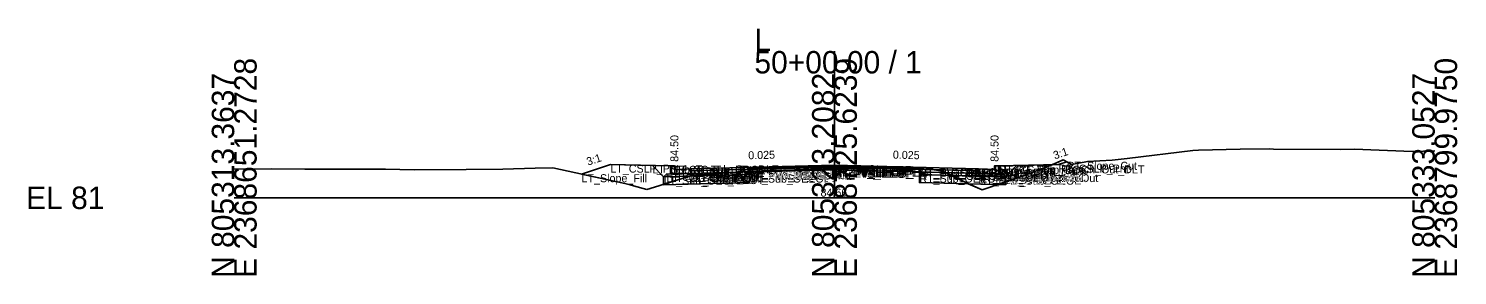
# Model space of a CAD drawing. Extents: x -26 to 8153, y -10 to 9520.
# Drawn here: x 3974.3 to 4152.8, y 7490.3 to 7521.1 of the extents above; entities that cross this region are included whole.
import ezdxf

# ---------------------------------------------------------------- set-up
doc = ezdxf.new("R2010")
doc.units = 0
for name, color, linetype in [('Exist CMT Pavement', 7, 'Continuous'), ('Exist Cross Section Cell', 7, 'Continuous'), ('Exist XS Center Line Elevation Label', 7, 'Continuous'), ('Exist XS Ground Line', 7, 'Continuous'), ('Prop CMT Conc Surface', 7, 'Continuous'), ('Prop CMT Concrete Structures', 7, 'Continuous'), ('Prop CMT Pvmt Course 1', 7, 'Continuous'), ('Prop CMT Pvmt Course 1 CG', 7, 'Continuous'), ('Prop CMT Pvmt Course 1 Wedge', 7, 'Continuous'), ('Prop CMT Pvmt Course 2', 7, 'Continuous'), ('Prop CMT Pvmt Course 2 Wedge', 7, 'Continuous'), ('Prop CMT Pvmt Course 3', 7, 'Continuous'), ('Prop CMT Pvmt Course 3 Wedge', 7, 'Continuous'), ('Prop CMT Pvmt Surface', 7, 'Continuous'), ('Prop CMT Pvmt Wedge Surface 1', 7, 'Continuous'), ('Prop CMT Pvmt Wedge Surface 2', 7, 'Continuous'), ('Prop CMT Pvmt Wedge Surface 3', 7, 'Continuous'), ('Prop CMT Shallow Undercut', 7, 'Continuous'), ('Prop CMT Shallow Undercut Boundary', 7, 'Continuous'), ('Prop CMT Slope Grass', 7, 'Continuous'), ('Prop CMT Subgrade Earthwork', 7, 'Continuous'), ('Prop XS Earthwork Shape', 7, 'Continuous'), ('Prop XS Hydro Elevations', 7, 'Continuous'), ('Prop XS SE Text', 7, 'Continuous'), ('Prop XS Side Slope Text', 7, 'Continuous'), ('Prop XS Subgrade Earthwork', 7, 'Continuous'), ('Scratch_Level_2', 7, 'Continuous'), ('Scratch_Level_6', 7, 'Continuous')]:
    doc.layers.add(name, color=color, linetype=linetype)

msp = doc.modelspace()

# ---------------------------------------------------------------- linework, layer by layer
at = {"layer": 'Exist CMT Pavement'}
for p, q in [((4064.38, 7503.31), (4068.84, 7503.46)), ((4068.84, 7503.46), (4074.75, 7503.66)), ((4074.75, 7503.66), (4080.83, 7503.65)), ((4080.83, 7503.65), (4085.61, 7503.66))]:
    msp.add_line(p, q, dxfattribs=at)
at = {"layer": 'Exist Cross Section Cell'}
for p, q in [((4075, 7500), (4075, 7518.34)), ((4000, 7500), (4075, 7500)), ((4075, 7500), (4150, 7500))]:
    msp.add_line(p, q, dxfattribs=at)
at = {"layer": 'Exist XS Ground Line'}
for p, q in [((4111.57, 7504.9), (4119.79, 7505.92)), ((4119.79, 7505.92), (4120.48, 7505.95)), ((4120.48, 7505.95), (4125.7, 7506.06)), ((4125.7, 7506.06), (4129.38, 7506.11)), ((4129.38, 7506.11), (4129.87, 7506.09)), ((4129.87, 7506.09), (4138.29, 7506.04)), ((4138.29, 7506.04), (4139.96, 7506.08)), ((4139.96, 7506.08), (4147.2, 7505.78)), ((4147.2, 7505.78), (4150, 7505.86)), ((4037.61, 7503.7), (4039.82, 7503.74)), ((4039.82, 7503.74), (4046.89, 7502.19)), ((4098.49, 7502.71), (4101.86, 7503.98)), ((4101.86, 7503.98), (4103.56, 7504.73)), ((4103.56, 7504.73), (4104.67, 7504.18)), ((4104.67, 7504.18), (4106.62, 7504.54)), ((4106.62, 7504.54), (4109.7, 7504.69)), ((4109.7, 7504.69), (4111.57, 7504.9)), ((4000, 7503.58), (4004.67, 7503.61)), ((4004.67, 7503.61), (4008.82, 7503.58)), ((4008.82, 7503.58), (4013.58, 7503.6)), ((4013.58, 7503.6), (4018.91, 7503.57)), ((4018.91, 7503.57), (4022.49, 7503.51)), ((4022.49, 7503.51), (4029, 7503.52)), ((4029, 7503.52), (4033.58, 7503.59)), ((4033.58, 7503.59), (4037.61, 7503.7)), ((4046.89, 7502.19), (4048.79, 7501.78)), ((4053.42, 7501.62), (4056.37, 7502.56)), ((4056.37, 7502.56), (4057.16, 7502.81)), ((4057.16, 7502.81), (4064.38, 7503.31)), ((4064.38, 7503.31), (4068.84, 7503.46)), ((4068.84, 7503.46), (4074.75, 7503.66)), ((4074.75, 7503.66), (4080.83, 7503.65)), ((4080.83, 7503.65), (4085.61, 7503.66)), ((4085.61, 7503.66), (4087.22, 7503.54)), ((4087.22, 7503.54), (4088.53, 7503.33)), ((4088.53, 7503.33), (4091.65, 7501.77)), ((4093.45, 7500.99), (4098.49, 7502.71)), ((4048.79, 7501.78), (4049.48, 7501.62)), ((4049.48, 7501.62), (4049.88, 7501.51)), ((4049.88, 7501.51), (4051.55, 7501.05)), ((4051.55, 7501.05), (4053.05, 7501.51)), ((4053.05, 7501.51), (4053.42, 7501.62)), ((4091.65, 7501.77), (4093.45, 7500.99))]:
    msp.add_line(p, q, dxfattribs=at)
at = {"layer": 'Prop CMT Conc Surface'}
for points in [[(4055, 7503.5), (4055, 7504), (4054.5, 7504)], [(4095, 7503.5), (4095, 7504), (4095.5, 7504)], [(4057, 7503.63), (4055, 7503.5)], [(4093, 7503.63), (4095, 7503.5)]]:
    msp.add_lwpolyline(points, dxfattribs=at)
at = {"layer": 'Prop CMT Concrete Structures'}
for points in [[(4057, 7503.63), (4055, 7503.5), (4055, 7504), (4054.5, 7504)], [(4054.5, 7504), (4054.5, 7502.99), (4057, 7503.05)], [(4093, 7503.63), (4095, 7503.5), (4095, 7504), (4095.5, 7504)], [(4095.5, 7504), (4095.5, 7502.99), (4093, 7503.05)], [(4057, 7503.05), (4057, 7503.63)], [(4093, 7503.05), (4093, 7503.63)]]:
    msp.add_lwpolyline(points, dxfattribs=at)
at = {"layer": 'Prop CMT Pvmt Course 1'}
for points in [[(4075, 7504.08), (4057, 7503.63)], [(4064.38, 7503.69), (4075, 7503.96)], [(4075, 7503.83), (4075, 7504.08)], [(4075, 7504.08), (4093, 7503.63)], [(4075, 7503.83), (4075, 7504.08)], [(4075, 7503.96), (4075, 7503.83), (4075, 7503.83)], [(4085.61, 7503.69), (4075, 7503.96)], [(4075, 7503.96), (4075, 7503.83), (4075, 7503.83)], [(4057, 7503.63), (4057, 7503.38)], [(4057, 7503.38), (4064.38, 7503.57)], [(4064.38, 7503.57), (4064.38, 7503.69)], [(4085.61, 7503.57), (4085.61, 7503.69)], [(4093, 7503.38), (4085.61, 7503.57)], [(4093, 7503.63), (4093, 7503.38)]]:
    msp.add_lwpolyline(points, dxfattribs=at)
at = {"layer": 'Prop CMT Pvmt Course 1 CG'}
for points in [[(4057, 7503.05), (4054, 7502.97), (4053.66, 7502.64)], [(4053.66, 7502.64), (4057, 7502.72)], [(4057, 7502.72), (4057, 7503.05)], [(4093, 7503.05), (4096, 7502.97), (4096.34, 7502.64)], [(4093, 7502.72), (4093, 7503.05)], [(4096.34, 7502.64), (4093, 7502.72)]]:
    msp.add_lwpolyline(points, dxfattribs=at)
at = {"layer": 'Prop CMT Pvmt Course 1 Wedge'}
for points in [[(4075, 7503.96), (4064.38, 7503.69)], [(4075, 7503.96), (4085.61, 7503.69)]]:
    msp.add_lwpolyline(points, dxfattribs=at)
at = {"layer": 'Prop CMT Pvmt Course 2'}
for points in [[(4064.38, 7503.57), (4057, 7503.38)], [(4057, 7503.38), (4057, 7503.05)], [(4057, 7503.05), (4064.38, 7503.24)], [(4064.38, 7503.24), (4064.38, 7503.57)], [(4085.61, 7503.24), (4085.61, 7503.57)], [(4085.61, 7503.57), (4093, 7503.38)], [(4093, 7503.05), (4085.61, 7503.24)], [(4093, 7503.38), (4093, 7503.05)]]:
    msp.add_lwpolyline(points, dxfattribs=at)
at = {"layer": 'Prop CMT Pvmt Course 2 Wedge'}
for points in [[(4075, 7503.83), (4064.38, 7503.57)], [(4075, 7503.83), (4085.61, 7503.57)]]:
    msp.add_lwpolyline(points, dxfattribs=at)
at = {"layer": 'Prop CMT Pvmt Course 3'}
for points in [[(4064.38, 7503.24), (4057, 7503.05)], [(4057, 7503.05), (4057, 7502.72)], [(4057, 7502.72), (4064.38, 7502.9)], [(4064.38, 7502.9), (4064.38, 7503.24)], [(4085.61, 7503.24), (4093, 7503.05)], [(4085.61, 7502.9), (4085.61, 7503.24)], [(4093, 7502.72), (4085.61, 7502.9)], [(4093, 7503.05), (4093, 7502.72)]]:
    msp.add_lwpolyline(points, dxfattribs=at)
at = {"layer": 'Prop CMT Pvmt Course 3 Wedge'}
for points in [[(4075, 7503.5), (4064.38, 7503.24)], [(4075, 7503.5), (4085.61, 7503.24)]]:
    msp.add_lwpolyline(points, dxfattribs=at)
at = {"layer": 'Prop CMT Pvmt Surface'}
for points in [[(4075, 7504.08), (4057, 7503.63)], [(4075, 7504.08), (4093, 7503.63)]]:
    msp.add_lwpolyline(points, dxfattribs=at)
at = {"layer": 'Prop CMT Pvmt Wedge Surface 1'}
for points in [[(4075, 7503.96), (4064.38, 7503.69)], [(4075, 7503.96), (4085.61, 7503.69)], [(4057, 7503.38), (4057, 7503.63)], [(4064.38, 7503.57), (4057, 7503.38)], [(4064.38, 7503.69), (4064.38, 7503.57)], [(4085.61, 7503.69), (4085.61, 7503.57)], [(4085.61, 7503.57), (4093, 7503.38)], [(4093, 7503.38), (4093, 7503.63)]]:
    msp.add_lwpolyline(points, dxfattribs=at)
at = {"layer": 'Prop CMT Pvmt Wedge Surface 2'}
for points in [[(4075, 7503.83), (4057, 7503.38)], [(4075, 7503.83), (4093, 7503.38)], [(4057, 7503.38), (4057, 7503.63)], [(4093, 7503.38), (4093, 7503.63)]]:
    msp.add_lwpolyline(points, dxfattribs=at)
at = {"layer": 'Prop CMT Pvmt Wedge Surface 3'}
for points in [[(4057, 7503.05), (4057, 7503.63)], [(4075, 7503.5), (4057, 7503.05)], [(4075, 7503.5), (4093, 7503.05)], [(4093, 7503.05), (4093, 7503.63)]]:
    msp.add_lwpolyline(points, dxfattribs=at)
at = {"layer": 'Prop CMT Shallow Undercut'}
for points in [[(4053.66, 7501.64), (4064.38, 7501.9), (4064.38, 7502.9), (4056.85, 7502.72), (4056.37, 7502.56), (4053.66, 7501.7)], [(4085.61, 7501.9), (4091.69, 7501.75), (4091.65, 7501.77), (4089.58, 7502.81), (4085.61, 7502.9)], [(4095.41, 7501.66), (4096.34, 7501.64), (4096.34, 7501.98)]]:
    msp.add_lwpolyline(points, close=True, dxfattribs=at)
at = {"layer": 'Prop CMT Shallow Undercut Boundary'}
for p, q in [((4053.66, 7502.64), (4053.66, 7501.64)), ((4064.38, 7502.9), (4064.38, 7501.9)), ((4085.61, 7502.9), (4085.61, 7501.9)), ((4096.34, 7502.64), (4096.34, 7501.64)), ((4053.66, 7501.64), (4064.38, 7501.9)), ((4085.61, 7501.9), (4096.34, 7501.64))]:
    msp.add_line(p, q, dxfattribs=at)
at = {"layer": 'Prop CMT Slope Grass'}
for points in [[(4054.5, 7504), (4047, 7504.15), (4043.4, 7502.95)], [(4095.5, 7504), (4103, 7504.15), (4104.03, 7504.5)]]:
    msp.add_lwpolyline(points, dxfattribs=at)
at = {"layer": 'Prop CMT Subgrade Earthwork'}
for points in [[(4057, 7502.72), (4053.66, 7502.64), (4052.25, 7504.05)], [(4093, 7502.72), (4096.34, 7502.64), (4097.75, 7504.05)], [(4064.38, 7502.9), (4057, 7502.72)], [(4064.38, 7502.9), (4064.39, 7503.31)], [(4085.61, 7502.9), (4085.6, 7503.66)], [(4085.61, 7502.9), (4093, 7502.72)]]:
    msp.add_lwpolyline(points, dxfattribs=at)
at = {"layer": 'Prop XS Earthwork Shape'}
for points in [[(4051.55, 7501.05), (4053.05, 7501.51), (4053.42, 7501.62), (4053.66, 7501.7), (4053.66, 7502.64), (4052.25, 7504.05), (4047, 7504.15), (4043.4, 7502.95), (4046.89, 7502.19), (4048.79, 7501.78), (4049.48, 7501.62), (4049.88, 7501.51)], [(4101.86, 7503.98), (4102.22, 7504.14), (4097.75, 7504.05), (4096.34, 7502.64), (4096.34, 7501.98), (4098.49, 7502.71)], [(4102.22, 7504.14), (4103.56, 7504.73), (4104.03, 7504.5), (4103, 7504.15)], [(4056.37, 7502.56), (4056.85, 7502.72), (4057, 7502.72), (4064.38, 7502.9), (4064.38, 7501.9), (4053.66, 7501.64), (4053.66, 7501.7)], [(4056.37, 7502.56), (4056.85, 7502.72), (4053.66, 7502.64), (4053.66, 7501.7)], [(4057.16, 7502.81), (4064.38, 7503.31), (4064.39, 7503.31), (4064.38, 7502.9), (4057, 7502.72), (4056.85, 7502.72)], [(4087.22, 7503.54), (4088.53, 7503.33), (4089.58, 7502.81), (4085.61, 7502.9), (4085.6, 7503.66), (4085.61, 7503.66)], [(4089.58, 7502.81), (4091.65, 7501.77), (4091.69, 7501.75), (4085.61, 7501.9), (4085.61, 7502.9)], [(4089.58, 7502.81), (4093, 7502.72), (4096.34, 7502.64), (4096.34, 7501.98), (4095.41, 7501.66), (4091.69, 7501.75), (4091.65, 7501.77)], [(4096.34, 7501.98), (4096.34, 7501.64), (4095.41, 7501.66)], [(4091.69, 7501.75), (4093.45, 7500.99), (4095.41, 7501.66)]]:
    msp.add_lwpolyline(points, close=True, dxfattribs=at)
at = {"layer": 'Prop XS Subgrade Earthwork'}
for p, q in [((4053.66, 7502.64), (4064.38, 7502.9)), ((4085.61, 7502.9), (4096.34, 7502.64))]:
    msp.add_line(p, q, dxfattribs=at)
at = {"layer": 'Scratch_Level_6'}
for points in [[(4053.66, 7501.64), (4064.38, 7501.9), (4064.38, 7502.9), (4056.85, 7502.72), (4056.37, 7502.56), (4053.66, 7501.7)], [(4085.61, 7501.9), (4091.69, 7501.75), (4091.65, 7501.77), (4089.58, 7502.81), (4085.61, 7502.9)], [(4095.41, 7501.66), (4096.34, 7501.64), (4096.34, 7501.98)]]:
    msp.add_lwpolyline(points, close=True, dxfattribs=at)

# ---------------------------------------------------------------- texts
at = {"layer": 'Exist Cross Section Cell'}
for s, p in [('L', (4065, 7518.34)), ('50+00.00 / 1', (4065, 7515.54)), ('EL 81', (3974, 7498.6))]:
    msp.add_text(s, height=2.8, dxfattribs=at).set_placement(p)
for s, p in [('E 2368651.2728', (4002.8, 7490)), ('E 2368725.6239', (4077.8, 7490)), ('E 2368799.9750', (4152.8, 7490)), ('N 805313.3637', (4000, 7490)), ('N 805323.2082', (4075, 7490)), ('N 805333.0527', (4150, 7490))]:
    msp.add_text(s, height=2.8, rotation=90, dxfattribs=at).set_placement(p)
at = {"layer": 'Exist XS Center Line Elevation Label'}
msp.add_text('84.66', height=1, dxfattribs=at).set_placement((4073.26, 7500.16))
at = {"layer": 'Prop XS Hydro Elevations'}
for p in [(4055.5, 7504.5), (4095.5, 7504.5)]:
    msp.add_text('84.50', height=1, rotation=90, dxfattribs=at).set_placement(p)
at = {"layer": 'Prop XS SE Text'}
for rotation, p in [(1.4321, (4064.24, 7504.81)), (358.5679, (4082.29, 7504.9))]:
    msp.add_text('0.025', height=1, rotation=rotation, dxfattribs=at).set_placement(p)
at = {"layer": 'Prop XS Side Slope Text'}
for rotation, p in [(18.4332, (4102.53, 7504.79)), (18.4349, (4044.21, 7504.01))]:
    msp.add_text('3:1', height=1, rotation=rotation, dxfattribs=at).set_placement(p)
at = {"layer": 'Scratch_Level_2'}
for s, p in [('LT_CSLP_Pnt', (4047, 7503.15)), ('LT_Sub_Trench_Out_DLT', (4052.25, 7503.05)), ('LT_CG_Top_BOC', (4054.5, 7503)), ('LT_CG_Top_Face', (4055, 7503)), ('PV1_PGL', (4075, 7503.08)), ('RT_PV1_IEEOP', (4075, 7502.96)), ('LT_PV1_IEEOP', (4075, 7502.96)), ('RT_PV2_IEEOP', (4075, 7502.83)), ('LT_PV2_IEEOP', (4075, 7502.83)), ('PV2_PGL', (4075, 7502.83)), ('RT_CG_Top_Face', (4095, 7503)), ('RT_CG_Top_BOC', (4095.5, 7503)), ('RT_Sub_Trench_Out_DLT', (4097.75, 7503.05)), ('RT_CSLP_Pnt', (4103, 7503.15)), ('RT_Slope_Cut', (4104.03, 7503.5)), ('LT_Slope_Fill', (4043.4, 7501.95)), ('LT_Sub_OEOP', (4053.66, 7501.64)), ('LT_CG1_Shelf_Out', (4054, 7501.97)), ('LT_CG_Bot_BOC', (4054.5, 7501.99)), ('LT_CG_Top_Gut', (4055, 7502.5)), ('LT_PV1_OEOT', (4057, 7502.63)), ('LT_PV2_OEOT', (4057, 7502.38)), ('LT_PV3_OEOT', (4057, 7502.05)), ('LT_CG_Bot_IE', (4057, 7502.05)), ('LT_Sub_OEOT', (4057, 7501.72)), ('LT_PV1_OEEOP', (4064.38, 7502.69)), ('LT_PV2_OEEOP', (4064.38, 7502.57)), ('LT_PV_OEEOP_EG', (4064.38, 7502.31)), ('LT_PV3_OEEOP', (4064.38, 7502.24)), ('LT_Sub_OEEOP', (4064.38, 7501.9)), ('LT_PV_Sub_Tie_Out', (4064.39, 7502.31)), ('RT_PV_IEEOP_EG', (4075, 7502.66)), ('LT_PV_IEEOP_EG', (4075, 7502.66)), ('RT_PV3_IEEOP', (4075, 7502.5)), ('LT_PV3_IEEOP', (4075, 7502.5)), ('RT_PV_Sub_Tie_Out', (4085.6, 7502.66)), ('RT_PV1_OEEOP', (4085.61, 7502.69)), ('RT_PV_OEEOP_EG', (4085.61, 7502.66)), ('RT_PV2_OEEOP', (4085.61, 7502.57)), ('RT_PV3_OEEOP', (4085.61, 7502.24)), ('RT_Sub_OEEOP', (4085.61, 7501.9)), ('RT_PV1_OEOT', (4093, 7502.63)), ('RT_PV2_OEOT', (4093, 7502.38)), ('RT_PV3_OEOT', (4093, 7502.05)), ('RT_CG_Bot_IE', (4093, 7502.05)), ('RT_Sub_OEOT', (4093, 7501.72)), ('RT_CG_Top_Gut', (4095, 7502.5)), ('RT_CG_Bot_BOC', (4095.5, 7501.99)), ('RT_CG1_Shelf_Out', (4096, 7501.97)), ('RT_Sub_OEOP', (4096.34, 7501.64))]:
    msp.add_text(s, height=1, dxfattribs=at).set_placement(p)

doc.saveas('drawing.dxf')
